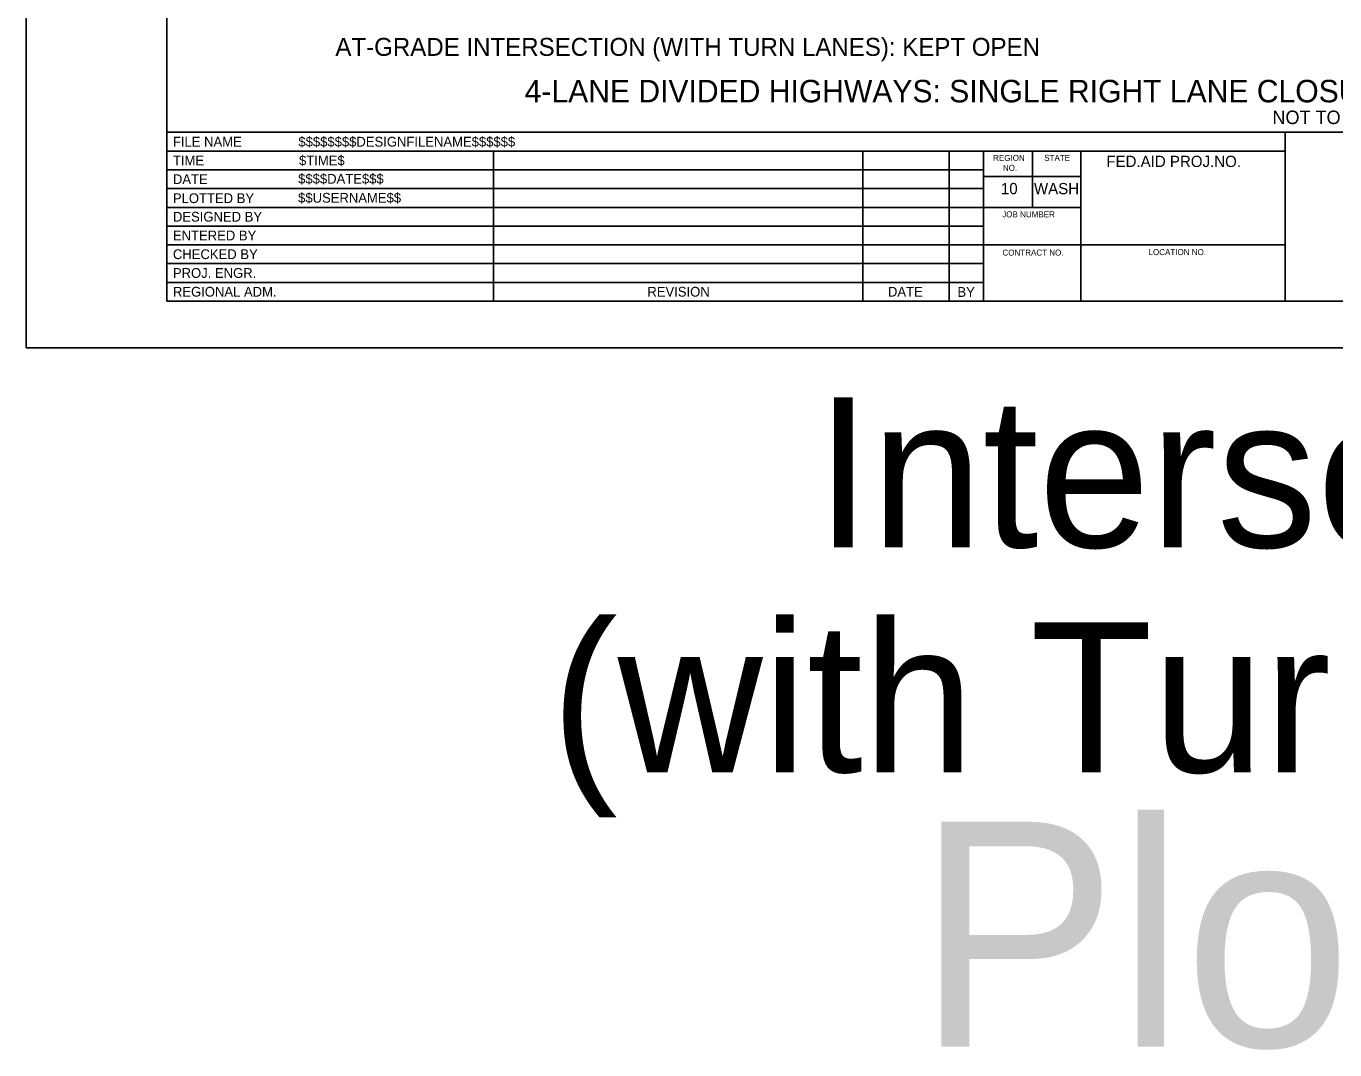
# Model space of a CAD drawing. Extents: x 99958 to 100136, y 99935 to 100013.
# Drawn here: x 100059.06 to 100067.79, y 99995.01 to 100001.83 of the extents above; entities that cross this region are included whole.
import ezdxf

# ---------------------------------------------------------------- set-up
doc = ezdxf.new("R2010")
doc.units = 0
for name, color, linetype in [('SH_DE_DetailHeading1Text', 7, 'Continuous'), ('SH_DE_DetailHeading2Text', 7, 'Continuous'), ('SH_GI_PlotLimits', 7, 'Continuous'), ('SH_GI_SheetBorder', 7, 'Continuous'), ('SH_GI_SheetLocationText', 7, 'Continuous'), ('SH_GI_SheetTextInCells', 7, 'Continuous'), ('SH_GI_TitleBlockText', 7, 'Continuous')]:
    doc.layers.add(name, color=color, linetype=linetype)

msp = doc.modelspace()

# ---------------------------------------------------------------- linework, layer by layer
at = {"layer": 'SH_GI_PlotLimits'}
msp.add_lwpolyline([(100059.0625, 99999.6875), (100076.0625, 99999.6875), (100076.0625, 100010.6875), (100059.0625, 100010.6875)], close=True, dxfattribs=at)
at = {"layer": 'SH_GI_SheetBorder'}
for p, q in [((100060, 100010.375), (100060, 100000)), ((100060, 100001.1259), (100075.75, 100001.1259)), ((100067.4566, 100000), (100067.4566, 100001.1259)), ((100060, 100001.0008), (100067.4566, 100001.0008)), ((100062.179, 100001.0008), (100062.179, 100000)), ((100064.641, 100001.0008), (100064.641, 100000)), ((100065.2164, 100001.0008), (100065.2164, 100000)), ((100065.4451, 100001.0008), (100065.4451, 100000)), ((100065.7719, 100000.6255), (100065.7719, 100001.0008)), ((100066.0956, 100000), (100066.0956, 100001.0008)), ((100060, 100000.8757), (100062.1821, 100000.8757)), ((100062.1821, 100000.8757), (100065.4466, 100000.8757)), ((100066.0958, 100000.831), (100065.4466, 100000.831)), ((100060, 100000.7506), (100062.1821, 100000.7506)), ((100062.1821, 100000.7506), (100065.4466, 100000.7506)), ((100060, 100000.6255), (100065.4466, 100000.6255)), ((100066.0958, 100000.6255), (100065.4466, 100000.6255)), ((100060, 100000.5004), (100065.4466, 100000.5004)), ((100060, 100000.3753), (100065.4466, 100000.3753)), ((100067.4566, 100000.3753), (100065.4466, 100000.3753)), ((100060, 100000.2502), (100065.4466, 100000.2502)), ((100060, 100000.1251), (100065.4466, 100000.1251)), ((100060, 100000), (100075.75, 100000))]:
    msp.add_line(p, q, dxfattribs=at)

# ---------------------------------------------------------------- texts
at = {"layer": 'SH_DE_DetailHeading1Text'}
for s, height, p in [('4-LANE DIVIDED HIGHWAYS: SINGLE RIGHT LANE CLOSURE (45+ MPH, MAINTAIN EXISTING SPEED LIMIT)', 0.15, (100062.3867, 100001.3259)), ('NOT TO SCALE', 0.09, (100067.3727, 100001.1809))]:
    msp.add_text(s, height=height, rotation=360, dxfattribs=at).set_placement(p)
at = {"layer": 'SH_DE_DetailHeading2Text'}
msp.add_text('AT-GRADE INTERSECTION (WITH TURN LANES): KEPT OPEN', height=0.12, rotation=360, dxfattribs=at).set_placement((100061.1244, 100001.6359))
at = {"layer": 'SH_GI_SheetLocationText'}
for s, height, p in [('Intersections', 1, (100064.3261, 99998.3571)), ('(with Turns Lanes)', 1, (100062.5618, 99996.8571)), ('Plot 4', 1.5, (100065.0007, 99995.0267))]:
    msp.add_text(s, height=height, dxfattribs=at).set_placement(p)
at = {"layer": 'SH_GI_SheetTextInCells'}
for s, height, p in [('FILE NAME', 0.06505, (100060.041, 100001.0308)), ('TIME', 0.06505, (100060.041, 100000.9057)), ('REGION', 0.04003, (100065.5099, 100000.9352)), ('STATE', 0.04003, (100065.8511, 100000.9357)), ('FED.AID PROJ.NO.', 0.07506, (100066.2652, 100000.8945)), ('DATE', 0.06505, (100060.041, 100000.7806)), ('NO.', 0.04003, (100065.5752, 100000.869)), ('10', 0.07506, (100065.5621, 100000.7131)), ('WASH', 0.07506, (100065.7826, 100000.7131)), ('PLOTTED BY', 0.06505, (100060.041, 100000.6538)), ('DESIGNED BY', 0.065052, (100060.041, 100000.5304)), ('JOB NUMBER', 0.04003, (100065.5712, 100000.5587)), ('ENTERED BY', 0.06505, (100060.041, 100000.4053)), ('CHECKED BY', 0.06505, (100060.041, 100000.2802)), ('CONTRACT NO.', 0.040032, (100065.5725, 100000.3037)), ('LOCATION NO.', 0.040032, (100066.5465, 100000.3067)), ('PROJ. ENGR.', 0.065052, (100060.041, 100000.1551)), ('REGIONAL ADM.', 0.065052, (100060.041, 100000.03)), ('REVISION', 0.06505, (100063.2048, 100000.03)), ('DATE', 0.06505, (100064.8091, 100000.03)), ('BY', 0.06505, (100065.2725, 100000.0285))]:
    msp.add_text(s, height=height, dxfattribs=at).set_placement(p)
at = {"layer": 'SH_GI_TitleBlockText'}
for s, height, p in [('$$$$$$$$DESIGNFILENAME$$$$$$', 0.065052, (100060.8775, 100001.0308)), ('$TIME$', 0.06505, (100060.882, 100000.9059)), ('$$$$DATE$$$', 0.065052, (100060.8759, 100000.7835)), ('$$USERNAME$$', 0.065052, (100060.8759, 100000.6567))]:
    msp.add_text(s, height=height, dxfattribs=at).set_placement(p)

doc.saveas('drawing.dxf')
